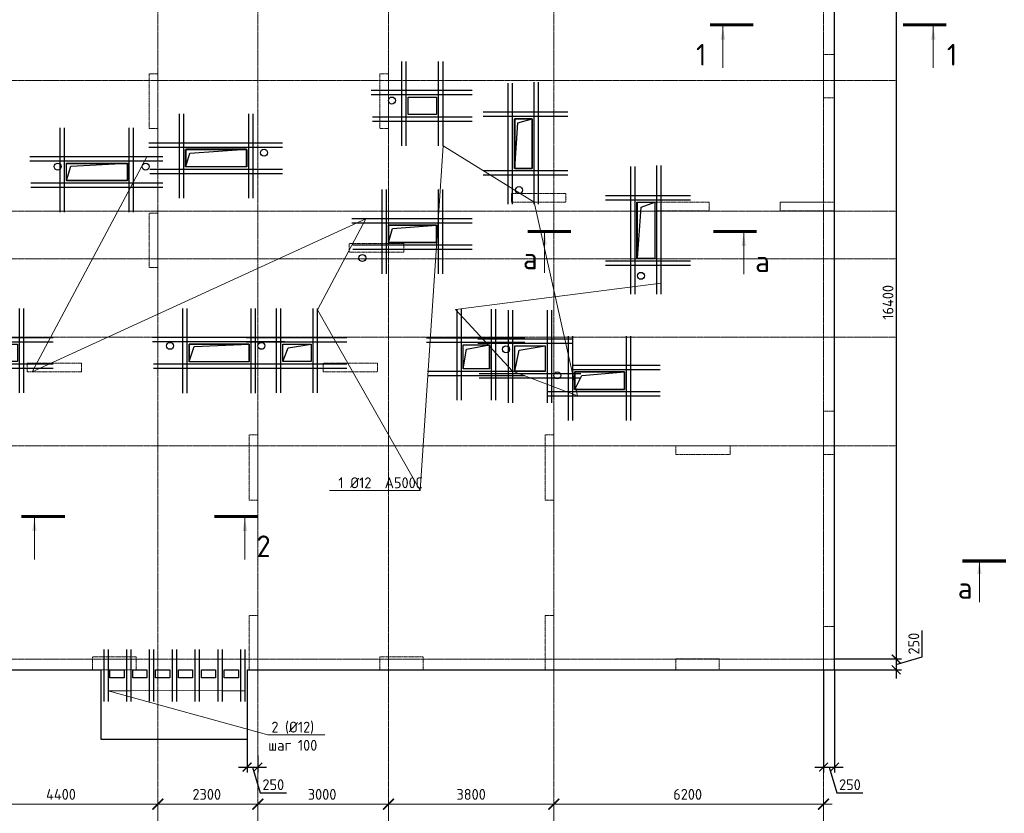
# Model space of a CAD drawing. Header units: millimetres. Extents: x -5898314 to 1055204, y -720802 to 1562611.
# Tile 268 of 362: x -68590 to -45964, y -48552 to -30306. Entities that reach past the tile are written whole.
import ezdxf
from ezdxf import colors
from ezdxf.entities.mleader import LeaderData, LeaderLine
from ezdxf.math import Vec2, Vec3

# ---------------------------------------------------------------- set-up
doc = ezdxf.new("R2010")
doc.units = ezdxf.units.MM
for name, pattern in [('______5', [1100, 800, -100, 100, -100]), ('DASHED', [7, 5, -2, 0]), ('осевая', [50.8, 31.75, -6.35, 6.35, -6.35])]:
    doc.linetypes.add(name, pattern=pattern)
for name, color, linetype, lineweight in [('_0.25', 114, 'Continuous', 25), ('_0.5', 94, 'Continuous', 50), ('RAZMER', 100, 'Continuous', 15), ('Standard', 7, 'Continuous', 25), ('Оси', 40, '______5', 18), ('Перекрытие ж_бетон', 1, 'Continuous', 30), ('подоснова', 151, 'Continuous', 5), ('Размерная линия_ общее', 7, 'Continuous', 25), ('РАЗМЕРЫ', 1, 'Continuous', 9), ('СТЕНЫ', 3, 'Continuous', 30), ('Узлы', 7, 'Continuous', 0)]:
    doc.layers.add(name, color=color, linetype=linetype, lineweight=lineweight)
doc.layers.add('Колонна_ бетон', color=7, linetype='Continuous', lineweight=50, true_color=0xb4b496)
doc.styles.add('GOST-2.304_Type-B', font='GOST_Common.ttf')
doc.dimstyles.new('СПДС', dxfattribs={"dimscale": 100, "dimtxt": 2.5, "dimasz": 2, "dimexe": 1.25, "dimexo": 0, "dimtad": 1, "dimdec": 0, "dimrnd": 5, "dimtxsty": 'GOST-2.304_Type-B', "dimblk": 'ARCHTICK', "dimcen": 2.5, "dimdle": 2, "dimclrd": 1, "dimclre": 1, "dimclrt": 1, "dimadec": 0, "dimazin": 2, "dimtfac": 0.75, "dimtdec": 0, "dimtmove": 1, "dimatfit": 3, "dimfxl": 1, "dimtfillclr": 256, "dimtolj": 1, "dimarcsym": 1})

# ---------------------------------------------------------------- blocks, each defined once
blk = doc.blocks.new('_ArchTick')
at = {"color": 0, "linetype": 'ByBlock', "const_width": 0.15}
blk.add_lwpolyline([(-0.5, -0.5), (0.5, 0.5)], dxfattribs=at)
blk = doc.blocks.new('*D663')
at = {"layer": 'DEFPOINTS', "color": 0, "lineweight": 0, "transparency": 16777216}
for p in [(-49865, -28604), (-49865, -45004), (-48449, -45004)]:
    blk.add_point(p, dxfattribs=at)
at = {"layer": 'РАЗМЕРЫ', "color": 1, "lineweight": -2, "transparency": 16777216}
for p, q in [((-48449, -28404), (-48449, -45204)), ((-49865, -28604), (-48324, -28604)), ((-49865, -45004), (-48324, -45004))]:
    blk.add_line(p, q, dxfattribs=at)
at = {"layer": 'РАЗМЕРЫ', "color": 1, "lineweight": -2, "transparency": 16777216, "xscale": 200, "yscale": 200, "zscale": 200}
for p, rotation in [((-48449, -28604), 90), ((-48449, -45004), 270)]:
    blk.add_blockref('_ArchTick', p, dxfattribs=dict(at, rotation=rotation))
at = {"layer": 'РАЗМЕРЫ', "color": 1, "lineweight": 0, "transparency": 16777216, "insert": (-48637, -36804), "char_height": 250, "attachment_point": 5, "rotation": 90, "style": 'GOST-2.304_Type-B'}
blk.add_mtext('\\A1;16400', dxfattribs=at)
blk = doc.blocks.new('*D664')
at = {"layer": 'DEFPOINTS', "color": 0, "lineweight": 0, "transparency": 16777216}
for p in [(-49865, -45004), (-49865, -45254), (-48449, -45254)]:
    blk.add_point(p, dxfattribs=at)
at = {"layer": 'РАЗМЕРЫ', "color": 1, "lineweight": -2, "transparency": 16777216}
for p, q in [((-47855, -44951), (-47855, -44351)), ((-49865, -45004), (-48324, -45004)), ((-48449, -44804), (-48449, -45454)), ((-48449, -45129), (-47855, -44951)), ((-49865, -45254), (-48324, -45254))]:
    blk.add_line(p, q, dxfattribs=at)
at = {"layer": 'РАЗМЕРЫ', "color": 1, "lineweight": -2, "transparency": 16777216, "xscale": 200, "yscale": 200, "zscale": 200}
for p, rotation in [((-48449, -45004), 90), ((-48449, -45254), 270)]:
    blk.add_blockref('_ArchTick', p, dxfattribs=dict(at, rotation=rotation))
at = {"layer": 'РАЗМЕРЫ', "color": 1, "lineweight": 0, "transparency": 16777216, "insert": (-48043, -44651), "char_height": 250, "attachment_point": 5, "rotation": 90, "style": 'GOST-2.304_Type-B'}
blk.add_mtext('\\A1;250', dxfattribs=at)
blk = doc.blocks.new('*D665')
at = {"layer": 'DEFPOINTS', "color": 0, "lineweight": 0, "transparency": 16777216}
for p in [(-50115, -45254), (-49865, -45254), (-49865, -47489)]:
    blk.add_point(p, dxfattribs=at)
at = {"layer": 'РАЗМЕРЫ', "color": 1, "lineweight": -2, "transparency": 16777216}
for p, q in [((-50115, -45254), (-50115, -47614)), ((-49865, -45254), (-49865, -47614)), ((-50315, -47489), (-49665, -47489)), ((-49990, -47489), (-49812, -48082)), ((-49812, -48082), (-49212, -48082))]:
    blk.add_line(p, q, dxfattribs=at)
at = {"layer": 'РАЗМЕРЫ', "color": 1, "lineweight": -2, "transparency": 16777216, "xscale": 200, "yscale": 200, "zscale": 200, "rotation": 180}
blk.add_blockref('_ArchTick', (-50115, -47489), dxfattribs=at)
at = {"layer": 'РАЗМЕРЫ', "color": 1, "lineweight": -2, "transparency": 16777216, "xscale": 200, "yscale": 200, "zscale": 200}
blk.add_blockref('_ArchTick', (-49865, -47489), dxfattribs=at)
at = {"layer": 'РАЗМЕРЫ', "color": 1, "lineweight": 0, "transparency": 16777216, "insert": (-49512, -47895), "char_height": 250, "attachment_point": 5, "style": 'GOST-2.304_Type-B'}
blk.add_mtext('\\A1;250', dxfattribs=at)
blk = doc.blocks.new('подложка стн 1-го этажа')
at = {"layer": 'Колонна_ бетон', "color": 252, "linetype": 'DASHED', "lineweight": 0, "ltscale": 0.5, "true_color": 0x939598, "transparency": 33554687}
for p, q in [((39544, 23162, -200), (39344, 23162, -200)), ((39344, 23162, -200), (39344, 23162, -200)), ((39344, 21912, -200), (39344, 23162, -200)), ((39544, 23162, -200), (39344, 23162, -200)), ((39344, 23162, -200), (39344, 23162, -200)), ((39344, 21912, -200), (39344, 23162, -200)), ((39544, 23162, -200), (39544, 23162, -200)), ((39544, 23162, -200), (39544, 21912, -200)), ((39544, 23162, -200), (39544, 23162, -200)), ((39544, 23162, -200), (39544, 21912, -200)), ((44644, 23162, -200), (44644, 23162, -200)), ((44644, 23162, -200), (44844, 23162, -200)), ((44644, 23162, -200), (44644, 21912, -200)), ((44644, 23162, -200), (44644, 23162, -200)), ((44644, 23162, -200), (44844, 23162, -200)), ((44644, 23162, -200), (44644, 21912, -200)), ((44844, 23162, -200), (44844, 23162, -200)), ((44844, 21912, -200), (44844, 23162, -200)), ((44844, 23162, -200), (44844, 23162, -200)), ((44844, 21912, -200), (44844, 23162, -200)), ((39344, 21912, -200), (39544, 21912, -200)), ((39344, 21912, -200), (39344, 21912, -200)), ((39344, 21912, -200), (39544, 21912, -200)), ((39344, 21912, -200), (39344, 21912, -200)), ((39544, 21912, -200), (39544, 21912, -200)), ((39544, 21912, -200), (39544, 21912, -200)), ((44844, 21912, -200), (44644, 21912, -200)), ((44644, 21912, -200), (44644, 21912, -200)), ((44844, 21912, -200), (44644, 21912, -200)), ((44644, 21912, -200), (44644, 21912, -200)), ((44844, 21912, -200), (44844, 21912, -200)), ((44844, 21912, -200), (44844, 21912, -200)), ((47669, 20412, -200), (47669, 20212, -200)), ((48919, 20412, -200), (47669, 20412, -200)), ((47669, 20412, -200), (47669, 20412, -200)), ((47669, 20412, -200), (47669, 20212, -200)), ((48919, 20412, -200), (47669, 20412, -200)), ((47669, 20412, -200), (47669, 20412, -200)), ((48919, 20412, -200), (48919, 20412, -200)), ((48919, 20212, -200), (48919, 20412, -200)), ((48919, 20412, -200), (48919, 20412, -200)), ((48919, 20212, -200), (48919, 20412, -200)), ((47669, 20212, -200), (47669, 20212, -200)), ((48919, 20212, -200), (47669, 20212, -200)), ((47669, 20212, -200), (47669, 20212, -200)), ((48919, 20212, -200), (47669, 20212, -200)), ((48919, 20212, -200), (48919, 20212, -200)), ((48919, 20212, -200), (48919, 20212, -200)), ((50964, 20212, -200), (50964, 20012, -200)), ((50964, 20212, -200), (50964, 20212, -200)), ((52214, 20212, -200), (50964, 20212, -200)), ((50964, 20212, -200), (50964, 20012, -200)), ((50964, 20212, -200), (50964, 20212, -200)), ((52214, 20212, -200), (50964, 20212, -200)), ((52214, 20212, -200), (52214, 20012, -200)), ((52214, 20212, -200), (52214, 20212, -200)), ((52214, 20212, -200), (52214, 20012, -200)), ((52214, 20212, -200), (52214, 20212, -200)), ((39344, 19962, -200), (39344, 19962, -200)), ((39544, 19962, -200), (39344, 19962, -200)), ((39344, 18712, -200), (39344, 19962, -200)), ((39344, 19962, -200), (39344, 19962, -200)), ((39544, 19962, -200), (39344, 19962, -200)), ((39344, 18712, -200), (39344, 19962, -200)), ((39544, 19962, -200), (39544, 19962, -200)), ((39544, 19962, -200), (39544, 18712, -200)), ((39544, 19962, -200), (39544, 19962, -200)), ((39544, 19962, -200), (39544, 18712, -200)), ((50964, 20012, -200), (50964, 20012, -200)), ((50964, 20012, -200), (52214, 20012, -200)), ((50964, 20012, -200), (50964, 20012, -200)), ((50964, 20012, -200), (52214, 20012, -200)), ((52214, 20012, -200), (52214, 20012, -200)), ((52214, 20012, -200), (52214, 20012, -200)), ((43944, 19062, -200), (43944, 19262, -200)), ((43944, 19262, -200), (43944, 19262, -200)), ((45194, 19262, -200), (43944, 19262, -200)), ((43944, 19062, -200), (43944, 19262, -200)), ((43944, 19262, -200), (43944, 19262, -200)), ((45194, 19262, -200), (43944, 19262, -200)), ((45194, 19262, -200), (45194, 19262, -200)), ((45194, 19262, -200), (45194, 19062, -200)), ((45194, 19262, -200), (45194, 19262, -200)), ((45194, 19262, -200), (45194, 19062, -200)), ((43944, 19062, -200), (43944, 19062, -200)), ((45194, 19062, -200), (43944, 19062, -200)), ((43944, 19062, -200), (43944, 19062, -200)), ((45194, 19062, -200), (43944, 19062, -200)), ((45194, 19062, -200), (45194, 19062, -200)), ((45194, 19062, -200), (45194, 19062, -200)), ((39344, 18712, -200), (39344, 18712, -200)), ((39544, 18712, -200), (39344, 18712, -200)), ((39344, 18712, -200), (39344, 18712, -200)), ((39544, 18712, -200), (39344, 18712, -200)), ((39544, 18712, -200), (39544, 18712, -200)), ((39544, 18712, -200), (39544, 18712, -200)), ((36543, 16512, -200), (36543, 16312, -200)), ((36543, 16512, -200), (36543, 16512, -200)), ((36543, 16512, -200), (37793, 16512, -200)), ((36543, 16512, -200), (36543, 16312, -200)), ((36543, 16512, -200), (36543, 16512, -200)), ((36543, 16512, -200), (37793, 16512, -200)), ((36543, 16312, -200), (36543, 16312, -200)), ((36543, 16312, -200), (37793, 16312, -200)), ((36543, 16312, -200), (36543, 16312, -200)), ((36543, 16312, -200), (37793, 16312, -200)), ((37793, 16512, -200), (37793, 16312, -200)), ((37793, 16512, -200), (37793, 16512, -200)), ((37793, 16512, -200), (37793, 16312, -200)), ((37793, 16512, -200), (37793, 16512, -200)), ((37793, 16312, -200), (37793, 16312, -200)), ((37793, 16312, -200), (37793, 16312, -200)), ((43343, 16512, -200), (43343, 16512, -200)), ((44593, 16512, -200), (43343, 16512, -200)), ((43343, 16512, -200), (43343, 16312, -200)), ((43343, 16512, -200), (43343, 16512, -200)), ((44593, 16512, -200), (43343, 16512, -200)), ((43343, 16512, -200), (43343, 16312, -200)), ((43343, 16312, -200), (43343, 16312, -200)), ((43343, 16312, -200), (44593, 16312, -200)), ((43343, 16312, -200), (43343, 16312, -200)), ((43343, 16312, -200), (44593, 16312, -200)), ((44593, 16512, -200), (44593, 16512, -200)), ((44593, 16312, -200), (44593, 16512, -200)), ((44593, 16512, -200), (44593, 16512, -200)), ((44593, 16312, -200), (44593, 16512, -200)), ((44593, 16312, -200), (44593, 16312, -200)), ((44593, 16312, -200), (44593, 16312, -200)), ((41644, 14862, -200), (41644, 14862, -200)), ((41644, 14862, -200), (41844, 14862, -200)), ((41644, 13362, -200), (41644, 14862, -200)), ((41644, 14862, -200), (41644, 14862, -200)), ((41644, 14862, -200), (41844, 14862, -200)), ((41644, 13362, -200), (41644, 14862, -200)), ((41844, 14862, -200), (41844, 14862, -200)), ((41844, 13362, -200), (41844, 14862, -200)), ((41844, 14862, -200), (41844, 14862, -200)), ((41844, 13362, -200), (41844, 14862, -200)), ((48644, 14862, -200), (48444, 14862, -200)), ((48444, 14862, -200), (48444, 14862, -200)), ((48444, 13362, -200), (48444, 14862, -200)), ((48644, 14862, -200), (48444, 14862, -200)), ((48444, 14862, -200), (48444, 14862, -200)), ((48444, 13362, -200), (48444, 14862, -200)), ((48644, 14862, -200), (48644, 14862, -200)), ((48644, 14862, -200), (48644, 13362, -200)), ((48644, 14862, -200), (48644, 14862, -200)), ((48644, 14862, -200), (48644, 13362, -200)), ((51444, 14412, -200), (51444, 14612, -200)), ((51444, 14612, -200), (51444, 14612, -200)), ((51444, 14612, -200), (52694, 14612, -200)), ((51444, 14412, -200), (51444, 14612, -200)), ((51444, 14612, -200), (51444, 14612, -200)), ((51444, 14612, -200), (52694, 14612, -200)), ((52694, 14612, -200), (52694, 14412, -200)), ((52694, 14612, -200), (52694, 14612, -200)), ((52694, 14612, -200), (52694, 14412, -200)), ((52694, 14612, -200), (52694, 14612, -200)), ((51444, 14412, -200), (51444, 14412, -200)), ((52694, 14412, -200), (51444, 14412, -200)), ((51444, 14412, -200), (51444, 14412, -200)), ((52694, 14412, -200), (51444, 14412, -200)), ((52694, 14412, -200), (52694, 14412, -200)), ((52694, 14412, -200), (52694, 14412, -200)), ((41844, 13362, -200), (41644, 13362, -200)), ((41644, 13362, -200), (41644, 13362, -200)), ((41844, 13362, -200), (41644, 13362, -200)), ((41644, 13362, -200), (41644, 13362, -200)), ((41844, 13362, -200), (41844, 13362, -200)), ((41844, 13362, -200), (41844, 13362, -200)), ((48444, 13362, -200), (48644, 13362, -200)), ((48444, 13362, -200), (48444, 13362, -200)), ((48444, 13362, -200), (48644, 13362, -200)), ((48444, 13362, -200), (48444, 13362, -200)), ((48644, 13362, -200), (48644, 13362, -200)), ((48644, 13362, -200), (48644, 13362, -200)), ((41644, 9462, -200), (41644, 10712, -200)), ((41644, 10712, -200), (41844, 10712, -200)), ((41644, 9462, -200), (41644, 10712, -200)), ((41644, 10712, -200), (41844, 10712, -200)), ((41844, 9462, -200), (41844, 10712, -200)), ((41844, 9462, -200), (41844, 10712, -200)), ((38044, 9762, -200), (39044, 9762, -200)), ((38044, 9462, -200), (38044, 9762, -200)), ((38044, 9762, -200), (39044, 9762, -200)), ((38044, 9462, -200), (38044, 9762, -200)), ((39044, 9462, -200), (39044, 9762, -200)), ((39044, 9462, -200), (39044, 9762, -200)), ((45644, 9762, -200), (44644, 9762, -200)), ((44644, 9762, -200), (44644, 9462, -200)), ((45644, 9762, -200), (44644, 9762, -200)), ((44644, 9762, -200), (44644, 9462, -200)), ((45644, 9462, -200), (45644, 9762, -200)), ((45644, 9462, -200), (45644, 9762, -200)), ((54844, 9712, -200), (54844, 9712, -200)), ((54844, 9712, -200), (54844, 9712, -200)), ((38044, 9462, -200), (39044, 9462, -200)), ((38044, 9462, -200), (39044, 9462, -200)), ((41644, 9462, -200), (41844, 9462, -200)), ((41644, 9462, -200), (41844, 9462, -200)), ((45644, 9462, -200), (44644, 9462, -200)), ((45644, 9462, -200), (44644, 9462, -200)), ((55094, 9462, -200), (55094, 9462, -200)), ((55094, 9462, -200), (55094, 9462, -200))]:
    blk.add_line(p, q, dxfattribs=at)
for points, elevation in [([(54844, 23612), (55094, 23612), (55094, 22612), (54844, 22612)], -360), ([(54844, 23612), (55094, 23612), (55094, 22612), (54844, 22612)], -560), ([(54844, 23612), (55094, 23612), (55094, 22612), (54844, 22612)], -360), ([(54844, 23612), (55094, 23612), (55094, 22612), (54844, 22612)], -560), ([(55094, 20212), (53844, 20212), (53844, 20012), (55094, 20012)], -560), ([(55094, 20212), (53844, 20212), (53844, 20012), (55094, 20012)], -560), ([(54844, 15412), (55094, 15412), (55094, 14412), (54844, 14412)], -560), ([(54844, 15412), (55094, 15412), (55094, 14412), (54844, 14412)], -560), ([(48444, 10712), (48644, 10712), (48644, 9462), (48444, 9462)], -560), ([(48444, 10712), (48644, 10712), (48644, 9462), (48444, 9462)], -560), ([(54844, 10462), (55094, 10462), (55094, 9462), (54844, 9462)], -360), ([(54844, 10462), (55094, 10462), (55094, 9462), (54844, 9462)], -360), ([(51444, 9712), (52444, 9712), (52444, 9462), (51444, 9462)], -360), ([(51444, 9712), (52444, 9712), (52444, 9462), (51444, 9462)], -360)]:
    blk.add_lwpolyline(points, close=True, dxfattribs=dict(at, elevation=elevation))
at = {"layer": 'СТЕНЫ', "color": 252, "linetype": 'DASHED', "lineweight": 0, "ltscale": 0.5, "true_color": 0x939598, "transparency": 33554687}
for p, q in [((53844, 20212, -200), (54844, 20212, -200)), ((53844, 20012, -200), (53844, 20212, -200)), ((53844, 20212, -200), (53844, 20212, -200)), ((53844, 20212, -200), (54844, 20212, -200)), ((53844, 20012, -200), (53844, 20212, -200)), ((53844, 20212, -200), (53844, 20212, -200)), ((54844, 20212, -200), (54844, 20212, -200)), ((54844, 20212, -200), (54844, 20212, -200)), ((53844, 20012, -200), (53844, 20012, -200)), ((53844, 20012, -200), (54844, 20012, -200)), ((53844, 20012, -200), (53844, 20012, -200)), ((53844, 20012, -200), (54844, 20012, -200)), ((54844, 20012, -200), (54844, 20012, -200)), ((54844, 20012, -200), (54844, 20012, -200))]:
    blk.add_line(p, q, dxfattribs=at)
blk = doc.blocks.new('*D669')
at = {"layer": 'DEFPOINTS', "color": 0, "lineweight": 0, "transparency": 16777216}
for p in [(-63365, -46854), (-63115, -47226), (-63115, -47489)]:
    blk.add_point(p, dxfattribs=at)
at = {"layer": 'РАЗМЕРЫ', "color": 1, "lineweight": -2, "transparency": 16777216}
for p, q in [((-63365, -46854), (-63365, -47614)), ((-63115, -47226), (-63115, -47614)), ((-63565, -47489), (-62915, -47489)), ((-63240, -47489), (-63062, -48082)), ((-63062, -48082), (-62462, -48082))]:
    blk.add_line(p, q, dxfattribs=at)
at = {"layer": 'РАЗМЕРЫ', "color": 1, "lineweight": -2, "transparency": 16777216, "xscale": 200, "yscale": 200, "zscale": 200, "rotation": 180}
blk.add_blockref('_ArchTick', (-63365, -47489), dxfattribs=at)
at = {"layer": 'РАЗМЕРЫ', "color": 1, "lineweight": -2, "transparency": 16777216, "xscale": 200, "yscale": 200, "zscale": 200}
blk.add_blockref('_ArchTick', (-63115, -47489), dxfattribs=at)
at = {"layer": 'РАЗМЕРЫ', "color": 1, "lineweight": 0, "transparency": 16777216, "insert": (-62762, -47895), "char_height": 250, "attachment_point": 5, "style": 'GOST-2.304_Type-B'}
blk.add_mtext('\\A1;250', dxfattribs=at)
blk = doc.blocks.new('*D1455')
at = {"color": 1, "lineweight": -2, "transparency": 16777216}
for p, q in [((-58605, -346039), (-58605, -345914)), ((-54205, -346039), (-54205, -345914)), ((-58805, -346039), (-54005, -346039))]:
    blk.add_line(p, q, dxfattribs=at)
at = {"layer": 'DEFPOINTS', "color": 0, "lineweight": 0, "transparency": 16777216}
for p in [(-58605, -346039), (-54205, -346039), (-54205, -346039)]:
    blk.add_point(p, dxfattribs=at)
at = {"color": 1, "lineweight": -2, "transparency": 16777216, "xscale": 250, "yscale": 250, "zscale": 250, "rotation": 180}
blk.add_blockref('_ArchTick', (-58605, -346039), dxfattribs=at)
at = {"color": 1, "lineweight": -2, "transparency": 16777216, "xscale": 250, "yscale": 250, "zscale": 250}
blk.add_blockref('_ArchTick', (-54205, -346039), dxfattribs=at)
at = {"color": 1, "lineweight": 0, "transparency": 16777216, "insert": (-56430, -345814), "char_height": 250, "width": 83333.33, "attachment_point": 5, "style": 'GOST-2.304_Type-B'}
blk.add_mtext('\\A1;4400', dxfattribs=at)
blk = doc.blocks.new('*D1456')
at = {"color": 1, "lineweight": -2, "transparency": 16777216}
for p, q in [((-54205, -346039), (-54205, -345914)), ((-51905, -346039), (-51905, -345914)), ((-54405, -346039), (-51705, -346039))]:
    blk.add_line(p, q, dxfattribs=at)
at = {"layer": 'DEFPOINTS', "color": 0, "lineweight": 0, "transparency": 16777216}
for p in [(-54205, -346039), (-51905, -346039), (-51905, -346039)]:
    blk.add_point(p, dxfattribs=at)
at = {"color": 1, "lineweight": -2, "transparency": 16777216, "xscale": 250, "yscale": 250, "zscale": 250, "rotation": 180}
blk.add_blockref('_ArchTick', (-54205, -346039), dxfattribs=at)
at = {"color": 1, "lineweight": -2, "transparency": 16777216, "xscale": 250, "yscale": 250, "zscale": 250}
blk.add_blockref('_ArchTick', (-51905, -346039), dxfattribs=at)
at = {"color": 1, "lineweight": 0, "transparency": 16777216, "insert": (-53080, -345814), "char_height": 250, "width": 83333.33, "attachment_point": 5, "style": 'GOST-2.304_Type-B'}
blk.add_mtext('\\A1;2300', dxfattribs=at)
blk = doc.blocks.new('*D1457')
at = {"color": 1, "lineweight": -2, "transparency": 16777216}
for p, q in [((-51905, -346039), (-51905, -345914)), ((-48905, -346039), (-48905, -345914)), ((-52105, -346039), (-48705, -346039))]:
    blk.add_line(p, q, dxfattribs=at)
at = {"layer": 'DEFPOINTS', "color": 0, "lineweight": 0, "transparency": 16777216}
for p in [(-51905, -346039), (-48905, -346039), (-48905, -346039)]:
    blk.add_point(p, dxfattribs=at)
at = {"color": 1, "lineweight": -2, "transparency": 16777216, "xscale": 250, "yscale": 250, "zscale": 250, "rotation": 180}
blk.add_blockref('_ArchTick', (-51905, -346039), dxfattribs=at)
at = {"color": 1, "lineweight": -2, "transparency": 16777216, "xscale": 250, "yscale": 250, "zscale": 250}
blk.add_blockref('_ArchTick', (-48905, -346039), dxfattribs=at)
at = {"color": 1, "lineweight": 0, "transparency": 16777216, "insert": (-50430, -345814), "char_height": 250, "width": 83333.33, "attachment_point": 5, "style": 'GOST-2.304_Type-B'}
blk.add_mtext('\\A1;3000', dxfattribs=at)
blk = doc.blocks.new('*D1458')
at = {"color": 1, "lineweight": -2, "transparency": 16777216}
for p, q in [((-48904.71808, -346038.91005), (-48904.71808, -345913.91005)), ((-45104.71808, -346038.91005), (-45104.71808, -345913.91005)), ((-49104.71808, -346038.91005), (-44904.71808, -346038.91005))]:
    blk.add_line(p, q, dxfattribs=at)
at = {"layer": 'DEFPOINTS', "color": 0, "lineweight": 0, "transparency": 16777216}
for p in [(-48904.71808, -346038.91005), (-45104.71808, -346038.91005), (-45104.71808, -346038.91005)]:
    blk.add_point(p, dxfattribs=at)
at = {"color": 1, "lineweight": -2, "transparency": 16777216, "xscale": 250, "yscale": 250, "zscale": 250, "rotation": 180}
blk.add_blockref('_ArchTick', (-48904.71808, -346038.91005), dxfattribs=at)
at = {"color": 1, "lineweight": -2, "transparency": 16777216, "xscale": 250, "yscale": 250, "zscale": 250}
blk.add_blockref('_ArchTick', (-45104.71808, -346038.91005), dxfattribs=at)
at = {"color": 1, "lineweight": 0, "transparency": 16777216, "insert": (-47004.71808, -345813.91005), "char_height": 250, "width": 83333.3333333, "attachment_point": 5, "style": 'GOST-2.304_Type-B'}
blk.add_mtext('\\A1;3800', dxfattribs=at)
blk = doc.blocks.new('*D1459')
at = {"color": 1, "lineweight": -2, "transparency": 16777216}
for p, q in [((-45105, -346039), (-45105, -345914)), ((-38905, -346039), (-38905, -345914)), ((-45305, -346039), (-38705, -346039))]:
    blk.add_line(p, q, dxfattribs=at)
at = {"layer": 'DEFPOINTS', "color": 0, "lineweight": 0, "transparency": 16777216}
for p in [(-45105, -346039), (-38905, -346039), (-38905, -346039)]:
    blk.add_point(p, dxfattribs=at)
at = {"color": 1, "lineweight": -2, "transparency": 16777216, "xscale": 250, "yscale": 250, "zscale": 250, "rotation": 180}
blk.add_blockref('_ArchTick', (-45105, -346039), dxfattribs=at)
at = {"color": 1, "lineweight": -2, "transparency": 16777216, "xscale": 250, "yscale": 250, "zscale": 250}
blk.add_blockref('_ArchTick', (-38905, -346039), dxfattribs=at)
at = {"color": 1, "lineweight": 0, "transparency": 16777216, "insert": (-42030, -345814), "char_height": 250, "width": 83333.33, "attachment_point": 5, "style": 'GOST-2.304_Type-B'}
blk.add_mtext('\\A1;6200', dxfattribs=at)
blk = doc.blocks.new('*U673')
at = {"layer": '_0.25', "ltscale": 100}
blk.add_lwpolyline([(0, 1140), (405, 1140), (405, 0), (0, 0)], close=True, dxfattribs=at)
at = {"layer": '_0.5', "color": 7, "lineweight": 30, "ltscale": 100}
for p, q in [((-150, 1960), (-150, -820)), ((-50, 1960), (-50, -820)), ((455, -820), (455, 1985)), ((555, -820), (555, 1985)), ((1225, 1290), (-720, 1290)), ((1225, 1190), (-720, 1190)), ((-720, -50), (1225, -50)), ((-720, -150), (1225, -150))]:
    blk.add_line(p, q, dxfattribs=at)
blk = doc.blocks.new('*U672')
at = {"layer": '_0.25', "ltscale": 100}
blk.add_lwpolyline([(0, 1293), (409, 1293), (409, 0), (0, 0)], close=True, dxfattribs=at)
at = {"layer": '_0.5', "color": 7, "lineweight": 30, "ltscale": 100}
for p, q in [((-150, 2113), (-150, -820)), ((-50, 2113), (-50, -820)), ((459, -820), (459, 2138)), ((559, -820), (559, 2138)), ((1229, 1443), (-720, 1443)), ((1229, 1343), (-720, 1343)), ((-720, -50), (1229, -50)), ((-720, -150), (1229, -150))]:
    blk.add_line(p, q, dxfattribs=at)
blk = doc.blocks.new('*U690')
at = {"layer": '_0.25', "ltscale": 100}
blk.add_lwpolyline([(0, 1142), (399, 1142), (399, 0), (0, 0)], close=True, dxfattribs=at)
at = {"layer": '_0.5', "color": 7, "lineweight": 30, "ltscale": 100}
for p, q in [((-150, 1770), (-150, -820)), ((-50, 1770), (-50, -820)), ((1219, 1292), (-720, 1292)), ((1219, 1192), (-720, 1192)), ((449, -820), (449, 1192)), ((549, -820), (549, 1192)), ((-720, -50), (1219, -50)), ((-720, -150), (1219, -150))]:
    blk.add_line(p, q, dxfattribs=at)
blk = doc.blocks.new('*U688')
at = {"layer": '_0.25', "ltscale": 100}
blk.add_lwpolyline([(0, 700), (588, 700), (588, 0), (0, 0)], close=True, dxfattribs=at)
at = {"layer": '_0.5', "color": 7, "lineweight": 30, "ltscale": 100}
for p, q in [((-150, 1520), (-150, -820)), ((-50, 1520), (-50, -820)), ((638, -628), (638, 1545)), ((738, -628), (738, 1545)), ((1408, 850), (-720, 850)), ((1408, 750), (-720, 750)), ((-720, -50), (1408, -50)), ((-720, -150), (1408, -150))]:
    blk.add_line(p, q, dxfattribs=at)
blk = doc.blocks.new('*U691')
at = {"layer": '_0.25', "ltscale": 100}
blk.add_lwpolyline([(0, 1101), (399, 1101), (399, 0), (0, 0)], close=True, dxfattribs=at)
at = {"layer": '_0.5', "color": 7, "lineweight": 30, "ltscale": 100}
for p, q in [((-150, 1921), (-150, -820)), ((-50, 1921), (-50, -820)), ((449, -820), (449, 1945)), ((549, -820), (549, 1945)), ((1219, 1251), (-720, 1251)), ((1219, 1151), (-720, 1151)), ((-720, -50), (1219, -50)), ((-720, -150), (1219, -150))]:
    blk.add_line(p, q, dxfattribs=at)
blk = doc.blocks.new('*U693')
at = {"layer": '_0.25', "ltscale": 100}
blk.add_lwpolyline([(0, 1403), (399, 1403), (399, 0), (0, 0)], close=True, dxfattribs=at)
at = {"layer": '_0.5', "color": 7, "lineweight": 30, "ltscale": 100}
for p, q in [((-150, 2223), (-150, -820)), ((-50, 2223), (-50, -820)), ((449, -820), (449, 2247)), ((549, -820), (549, 2247)), ((1219, 1553), (-720, 1553)), ((1219, 1453), (-720, 1453)), ((-720, -50), (1219, -50)), ((-720, -150), (1219, -150))]:
    blk.add_line(p, q, dxfattribs=at)
blk = doc.blocks.new('*U686')
at = {"layer": '_0.25', "ltscale": 100}
blk.add_lwpolyline([(0, 651), (399, 651), (399, 0), (0, 0)], close=True, dxfattribs=at)
at = {"layer": '_0.5', "color": 7, "lineweight": 30, "ltscale": 100}
for p, q in [((-150, 1471), (-150, -820)), ((-50, 1471), (-50, -820)), ((449, -820), (449, 1495)), ((549, -820), (549, 1495)), ((1219, 801), (-720, 801)), ((1219, 701), (-720, 701)), ((-720, -50), (1219, -50)), ((-720, -150), (1219, -150))]:
    blk.add_line(p, q, dxfattribs=at)
blk = doc.blocks.new('*U694')
at = {"layer": '_0.25', "ltscale": 100}
blk.add_lwpolyline([(0, 1394), (399, 1394), (399, 0), (0, 0)], close=True, dxfattribs=at)
at = {"layer": '_0.5', "color": 7, "lineweight": 30, "ltscale": 100}
for p, q in [((-150, 2214), (-150, -820)), ((-50, 2214), (-50, -820)), ((449, -820), (449, 2238)), ((549, -820), (549, 2238)), ((1219, 1544), (-720, 1544)), ((1219, 1444), (-720, 1444)), ((-720, -50), (1219, -50)), ((-720, -150), (1219, -150))]:
    blk.add_line(p, q, dxfattribs=at)
blk = doc.blocks.new('*U685')
at = {"layer": '_0.25', "ltscale": 100}
blk.add_lwpolyline([(0, 653), (399, 653), (399, 0), (0, 0)], close=True, dxfattribs=at)
at = {"layer": '_0.5', "color": 7, "lineweight": 30, "ltscale": 100}
for p, q in [((-150, 1473), (-150, -820)), ((-50, 1473), (-50, -820)), ((449, -820), (449, 1498)), ((549, -820), (549, 1498)), ((1219, 803), (-720, 803)), ((1219, 703), (-720, 703)), ((-720, -50), (1219, -50)), ((-720, -150), (1219, -150))]:
    blk.add_line(p, q, dxfattribs=at)
blk = doc.blocks.new('*U692')
at = {"layer": '_0.25', "ltscale": 100}
blk.add_lwpolyline([(0, 653), (399, 653), (399, 0), (0, 0)], close=True, dxfattribs=at)
at = {"layer": '_0.5', "color": 7, "lineweight": 30, "ltscale": 100}
for p, q in [((-150, 1473), (-150, -820)), ((-50, 1473), (-50, -820)), ((449, -820), (449, 1498)), ((549, -820), (549, 1498)), ((1219, 803), (-720, 803)), ((1219, 703), (-720, 703)), ((-720, -50), (1219, -50)), ((-720, -150), (1219, -150))]:
    blk.add_line(p, q, dxfattribs=at)
blk = doc.blocks.new('*U687')
at = {"layer": '_0.25', "ltscale": 100}
blk.add_lwpolyline([(0, 1377), (405, 1377), (405, 0), (0, 0)], close=True, dxfattribs=at)
at = {"layer": '_0.5', "color": 7, "lineweight": 30, "ltscale": 100}
for p, q in [((-150, 2197), (-150, -820)), ((-50, 2197), (-50, -820)), ((455, -820), (455, 2222)), ((555, -820), (555, 2222)), ((1225, 1527), (-720, 1527)), ((1225, 1427), (-720, 1427)), ((-720, -50), (1225, -50)), ((-720, -150), (1225, -150))]:
    blk.add_line(p, q, dxfattribs=at)
blk = doc.blocks.new('*U689')
at = {"layer": '_0.25', "ltscale": 100}
blk.add_lwpolyline([(0, 598), (555, 598), (555, 0), (0, 0)], close=True, dxfattribs=at)
at = {"layer": '_0.5', "color": 7, "lineweight": 30, "ltscale": 100}
for p, q in [((-150, 1418), (-150, -820)), ((-50, 1418), (-50, -820)), ((605, -820), (605, 1443)), ((705, -820), (705, 1443)), ((1375, 748), (-720, 748)), ((1375, 648), (-720, 648)), ((-720, -50), (1375, -50)), ((-720, -150), (1375, -150))]:
    blk.add_line(p, q, dxfattribs=at)
blk = doc.blocks.new('_None')
blk = doc.blocks.new('оси блок 2')
at = {"layer": 'Оси', "color": 16, "linetype": 'осевая', "lineweight": 0, "transparency": 33554687}
for p, q in [((-54204.7, -322543), (-54204.7, -347914.1)), ((-51904.7, -322543), (-51904.7, -347914.1)), ((-48904.7, -322543), (-48904.7, -347914.1)), ((-45104.7, -322543), (-45104.7, -347914.1)), ((-38904.7, -322543), (-38904.7, -347914.1)), ((-89822.3, -329401.3), (-37238.5, -329401.3)), ((-89822.3, -332401.3), (-37238.5, -332401.3)), ((-89822.3, -333501.3), (-37238.5, -333501.3)), ((-89822.3, -335301.3), (-37238.5, -335301.3)), ((-89822.3, -337801.3), (-37238.5, -337801.3)), ((-89822.3, -342701.3), (-37238.5, -342701.3))]:
    blk.add_line(p, q, dxfattribs=at)
at = {"lineweight": 0}
for base, p1, p2, picture, middle in [((-54204.7, -346038.9), (-58604.7, -346038.9), (-54204.7, -346038.9), '*D1455', (-56429.9, -346038.9)), ((-51904.7, -346038.9), (-54204.7, -346038.9), (-51904.7, -346038.9), '*D1456', (-53079.9, -346038.9)), ((-48904.7, -346038.9), (-51904.7, -346038.9), (-48904.7, -346038.9), '*D1457', (-50429.9, -346038.9)), ((-45104.7, -346038.9), (-48904.7, -346038.9), (-45104.7, -346038.9), '*D1458', (-47004.7, -346038.9)), ((-38904.7, -346038.9), (-45104.7, -346038.9), (-38904.7, -346038.9), '*D1459', (-42029.9, -346038.9))]:
    dim = blk.add_linear_dim(base=base, p1=p1, p2=p2, dimstyle='СПДС', override={"dimgap": 1}, dxfattribs=at)
    dim.commit()
    dim.dimension.update_dxf_attribs({"geometry": picture, "text_midpoint": middle, "dimtype": 160})

msp = doc.modelspace()

# ---------------------------------------------------------------- linework, layer by layer
at = {"layer": 'RAZMER', "lineweight": 30}
for points, elevation in [([(-66655.1, -44784.12), (-66655.15, -45984.12)], -0.05), ([(-66555.1, -44784.12), (-66555.15, -45984.12)], -0.05), ([(-66137.85, -44784.12), (-66137.89, -45984.12)], -0.07), ([(-66037.85, -44784.12), (-66037.89, -45984.12)], -0.07), ([(-65612.86, -44784.12), (-65612.91, -45984.12)], -0.05), ([(-65512.86, -44784.12), (-65512.91, -45984.12)], -0.05), ([(-65087.79, -44784.12), (-65087.83, -45984.12)], -0.14), ([(-64987.79, -44784.12), (-64987.83, -45984.12)], -0.14), ([(-64562.89, -44784.12), (-64562.93, -45984.12)], -0.02), ([(-64462.89, -44784.12), (-64462.93, -45984.12)], -0.02), ([(-63512.92, -44784.12), (-63512.96, -45984.12)], -0.07), ([(-63412.92, -44784.12), (-63412.96, -45984.12)], -0.07)]:
    msp.add_lwpolyline(points, dxfattribs=dict(at, elevation=elevation))
for points in [[(-64037.9, -44784.12), (-64037.95, -45984.12)], [(-63937.9, -44784.12), (-63937.95, -45984.12)]]:
    msp.add_lwpolyline(points, dxfattribs=at)
at = {"layer": 'Standard', "color": 7, "linetype": 'Continuous', "lineweight": 25, "transparency": 33554687}
for points in [[(-57215.19, -33724.35), (-57142.96, -32680.57), (-56815.19, -32584.35)], [(-64775.19, -33684.44), (-64680.93, -33374.22), (-63375.19, -33284.44)], [(-67515.19, -34004.44), (-67412.86, -33677.21), (-66115.19, -33604.44)], [(-54395.2, -35794.44), (-54306.85, -34616.68), (-53995.19, -34504.44)], [(-60115.19, -35429.44), (-60026.09, -35106.43), (-59015.19, -35029.44)], [(-64695.19, -38164.44), (-64579.74, -37816.38), (-63315.19, -37764.44)], [(-62545.19, -38164.44), (-62422.38, -37853.6), (-61895.19, -37764.44)], [(-58395.08, -38329.69), (-58325.83, -37884.44), (-57795.08, -37779.69)], [(-57215.08, -38384.4), (-57110.98, -37901.44), (-56515.19, -37804.44)], [(-55835.08, -38804.42), (-55673.84, -38484.39), (-54695.08, -38404.42)]]:
    msp.add_lwpolyline(points, dxfattribs=at)
at = {"layer": 'Перекрытие ж_бетон'}
for p, q in [((-66715.4, -46854.44), (-66715.4, -45254.44)), ((-63365.4, -45254.44), (-63365.4, -46854.44)), ((-63365.4, -46854.44), (-66715.4, -46854.44))]:
    msp.add_line(p, q, dxfattribs=at)
for points in [[(-52915.4, -45254.44), (-49865.4, -45254.44), (-49865.4, -28354.44), (-56555.4, -28354.44)], [(-69865.4, -45254.44), (-66715.4, -45254.44)], [(-63365.4, -45254.44), (-63215.4, -45254.44), (-63215.4, -45254.44), (-59865.86, -45254.44), (-59865.86, -45254.44), (-52915.4, -45254.44)]]:
    msp.add_lwpolyline(points, dxfattribs=at)
for points in [[(-59665.19, -32084.44), (-59015.19, -32084.44), (-59015.19, -32484.44), (-59665.19, -32484.44), (-59665.19, -32084.44)], [(-57215.19, -33724.35), (-56815.19, -33724.35), (-56815.19, -32584.35), (-57215.19, -32584.35), (-57215.19, -33724.35)], [(-63375.19, -33284.44), (-64775.19, -33284.44), (-64775.19, -33684.44), (-63375.19, -33684.44), (-63375.19, -33284.44)], [(-67515.19, -33604.44), (-66115.19, -33604.44), (-66115.19, -34004.44), (-67515.19, -34004.44), (-67515.19, -33604.44)], [(-54395.2, -34504.44), (-53995.19, -34504.44), (-53995.19, -35794.44), (-54395.2, -35794.44), (-54395.2, -34504.44)], [(-60115.19, -35429.44), (-59015.19, -35429.44), (-59015.19, -35029.44), (-60115.19, -35029.44), (-60115.19, -35429.44)], [(-64695.19, -38164.44), (-63315.19, -38164.44), (-63315.19, -37764.44), (-64695.19, -37764.44), (-64695.19, -38164.44)], [(-62545.19, -37764.44), (-61895.19, -37764.44), (-61895.19, -38164.44), (-62545.19, -38164.44), (-62545.19, -37764.44)], [(-58395.08, -37779.69), (-57795.08, -37779.69), (-57795.08, -38329.69), (-58395.08, -38329.69), (-58395.08, -37779.69)], [(-57215.08, -37804.44), (-56515.19, -37804.44), (-56515.19, -38384.4), (-57215.08, -38384.4), (-57215.08, -37804.44)], [(-55835.08, -38804.42), (-54695.08, -38804.42), (-54695.08, -38404.42), (-55835.08, -38404.42), (-55835.08, -38804.42)], [(-63565.38, -45434.4), (-63890.38, -45434.4), (-63890.38, -45254.4), (-63565.38, -45254.4)]]:
    msp.add_lwpolyline(points, close=True, dxfattribs=at)
for points, elevation in [([(-66190.32, -45434.4), (-66515.32, -45434.4), (-66515.32, -45254.4), (-66190.32, -45254.4)], -0.07), ([(-65665.24, -45434.4), (-65990.24, -45434.4), (-65990.24, -45254.4), (-65665.24, -45254.4)], -0.16), ([(-65140.34, -45434.4), (-65465.34, -45434.4), (-65465.34, -45254.4), (-65140.34, -45254.4)], -0.05), ([(-64615.36, -45434.4), (-64940.36, -45434.4), (-64940.36, -45254.4), (-64615.36, -45254.4)], -0.04), ([(-64090.37, -45434.4), (-64415.37, -45434.4), (-64415.37, -45254.4), (-64090.37, -45254.4)], -0.02)]:
    msp.add_lwpolyline(points, close=True, dxfattribs=dict(at, elevation=elevation))
for centre in [(-60035.19, -32164.44), (-62975.19, -33364.44), (-67715.19, -33684.46), (-67715.19, -33684.46), (-65695.19, -33684.45), (-57115.38, -34224.44), (-60715.2, -35784.44), (-60715.2, -35784.44), (-54315.18, -36194.44), (-65135.19, -37804.44), (-63035.19, -37804.44), (-57415.08, -37884.44), (-56235.08, -38484.39)]:
    msp.add_circle(centre, 80, dxfattribs=at)
at = {"layer": 'Узлы', "color": 1, "linetype": 'Continuous', "lineweight": 0}
for p, q in [((-52430.28, -30461.78, 3100), (-52430.28, -31411.78, 3100)), ((-47595.15, -30461.78, 3100), (-47595.15, -31411.78, 3100)), ((-56528.89, -35174.66, 3100), (-56528.89, -36124.66, 3100)), ((-51951.13, -35209.66, 3100), (-51951.13, -36159.66, 3100)), ((-68250.54, -41762.99), (-68250.54, -42712.99)), ((-63415.4, -41762.99), (-63415.4, -42712.99)), ((-46537.17, -42750.93, 3100), (-46537.17, -43700.93, 3100))]:
    msp.add_line(p, q, dxfattribs=at)
at = {"layer": 'Узлы', "color": 1, "linetype": 'Continuous', "lineweight": 0, "const_width": 70, "elevation": 3100}
for points in [[(-52730.28, -30426.78), (-51730.28, -30426.78)], [(-47295.15, -30426.78), (-48295.15, -30426.78)], [(-56918.32, -35174.66), (-55918.32, -35174.66)], [(-51651.13, -35174.66), (-52651.13, -35174.66)], [(-46926.59, -42750.93), (-45926.59, -42750.93)]]:
    msp.add_lwpolyline(points, dxfattribs=at)
at = {"layer": 'Узлы', "color": 1, "linetype": 'Continuous', "lineweight": 0, "const_width": 70}
for points in [[(-68550.54, -41727.99), (-67550.54, -41727.99)], [(-63115.4, -41727.99), (-64115.4, -41727.99)]]:
    msp.add_lwpolyline(points, dxfattribs=at)
at = {"layer": 'Узлы', "color": 1, "linetype": 'Continuous', "lineweight": 0}
for points in [[(-52430.28, -30461.78, 3100), (-52480.56, -30762.23, 3100), (-52380.01, -30762.23, 3100)], [(-47595.15, -30461.78, 3100), (-47645.42, -30762.23, 3100), (-47544.87, -30762.23, 3100)], [(-56528.89, -35174.66, 3100), (-56579.17, -35475.11, 3100), (-56478.61, -35475.11, 3100)], [(-51951.13, -35209.66, 3100), (-52001.41, -35510.11, 3100), (-51900.86, -35510.11, 3100)], [(-68250.54, -41762.99), (-68300.81, -42063.44), (-68200.26, -42063.44)], [(-63415.4, -41762.99), (-63465.68, -42063.44), (-63365.12, -42063.44)], [(-46537.17, -42750.93, 3100), (-46587.45, -43051.38, 3100), (-46486.89, -43051.38, 3100)]]:
    msp.add_solid(points, dxfattribs=at)

# ---------------------------------------------------------------- block references
at = {"ltscale": 100, "rotation": 90}
for name, p in [('*U692', (-59012.05, -32485.74)), ('*U685', (-68643.66, -38166.19)), ('*U686', (-61893.94, -38165.95)), ('*U689', (-57800.06, -38334.68)), ('*U688', (-56514.66, -38392.03)), ('*U690', (-54695.08, -38804.42))]:
    msp.add_blockref(name, p, dxfattribs=at)
at = {"color": 5, "ltscale": 100}
for name, p in [('*U673', (-57220.13, -33724.5)), ('*U672', (-54404.34, -35797.71))]:
    msp.add_blockref(name, p, dxfattribs=at)
at = {"color": 5, "ltscale": 100, "rotation": 90}
for name, p in [('*U693', (-63372.69, -33690.61)), ('*U694', (-66121.39, -34009.27)), ('*U691', (-59014.64, -35430.48)), ('*U687', (-63318.27, -38169.88))]:
    msp.add_blockref(name, p, dxfattribs=at)
at = {"layer": 'Перекрытие ж_бетон'}
msp.add_blockref('подложка стн 1-го этажа', (-104959.32, -54716.23, 560), dxfattribs=at)
at = {"layer": 'Размерная линия_ общее', "color": 218, "linetype": 'Continuous', "lineweight": 13, "true_color": 0x500050, "transparency": 33554687}
msp.add_blockref('оси блок 2', (-11210.68, 297696.88), dxfattribs=at)

# ---------------------------------------------------------------- texts
at = {"layer": 'Узлы', "color": 1, "linetype": 'Continuous', "lineweight": 0, "char_height": 500, "attachment_point": 5, "style": 'GOST-2.304_Type-B'}
for s, insert in [('1', (-52928.65, -31111.78, 3100)), ('1', (-47165.15, -31111.78, 3100)), ('а', (-56855.85, -35793.44)), ('а', (-51521.13, -35859.66, 3100)), ('2', (-62985.4, -42412.99)), ('а', (-46864.13, -43369.71))]:
    msp.add_mtext_dynamic_manual_height_columns(s, width=723.8798, gutter_width=25, heights=[0], dxfattribs=dict(at, insert=insert))

# ---------------------------------------------------------------- dimensions: what is measured, and where the dimension line sits
at = {"layer": 'РАЗМЕРЫ', "color": 1, "lineweight": 0}
for base, p1, p2, picture, middle in [((-48449.18, -45004.44), (-49865.4, -28604.44), (-49865.4, -45004.44), '*D663', (-48636.68, -36804.44)), ((-48449.18, -45254.44), (-49865.4, -45004.44), (-49865.4, -45254.44), '*D664', (-48042.93, -44888.81))]:
    dim = msp.add_linear_dim(base=base, p1=p1, p2=p2, angle=90, dimstyle='СПДС', override={"dimrnd": 5}, dxfattribs=at)
    dim.commit()
    dim.dimension.update_dxf_attribs({"geometry": picture, "text_midpoint": middle})
for base, p1, p2, picture, middle in [((-49865.4, -47488.53), (-50115.4, -45254.44), (-49865.4, -45254.44), '*D665', (-49749.77, -47894.78)), ((-63115.4, -47488.53), (-63365.4, -46854.44), (-63115.4, -47225.72), '*D669', (-62999.77, -47894.78))]:
    dim = msp.add_linear_dim(base=base, p1=p1, p2=p2, dimstyle='СПДС', override={"dimrnd": 5}, dxfattribs=at)
    dim.commit()
    dim.dimension.update_dxf_attribs({"geometry": picture, "text_midpoint": middle})

# ---------------------------------------------------------------- leaders
at = {"layer": 'подоснова', "color": 2, "lineweight": 0, "ltscale": 0.3}
ml = msp.add_multileader_mtext('Standard', dxfattribs=at)
ml.set_content('1 %%C12  А500С', color=2, style='GOST-2.304_Type-B')
ml.set_leader_properties(color=256, linetype='ByLayer', lineweight=15)
ml.set_arrow_properties(name='NONE')
ml.build(insert=Vec2(0, 0))
ml.multileader.update_dxf_attribs({"text_left_attachment_type": 6, "text_right_attachment_type": 6, "dogleg_length": 0.1, "arrow_head_size": 18})
ctx = ml.context
ctx.base_point, ctx.char_height, ctx.arrow_head_size, ctx.landing_gap_size, ctx.plane_origin = Vec3(-61208.66, -41127.88), 250, 18, 20, Vec3(-70184.25, -39979.45)
ctx.left_attachment, ctx.right_attachment, ctx.text_align_type = 6, 6, 1
notes = []
notes.append((ctx, [(1, (1, 1, 0), (-59386.75, -41127.88), (-1, 0), 0.1, [(7, [(-65669.81, -33460.64), (-68305.65, -38404.44), (-60633.02, -34886.13), (-61743.94, -36980.11)], 0, []), (9, [(-53845.19, -36364.64), (-58576.54, -36965.97), (-57265.08, -38384.68), (-55773.47, -38954.42), (-56765.19, -34504.44), (-58862.05, -33205.74)], 0, [])])]))
ctx.mtext.insert, ctx.mtext.alignment, ctx.mtext.flow_direction = Vec3(-60297.75, -40827.88), 2, 5
ml = msp.add_multileader_mtext('Standard', dxfattribs=at)
ml.set_content('2 (%%C12)\\Pшаг 100', color=2, style='GOST-2.304_Type-B')
ml.set_leader_properties(color=256, linetype='ByLayer', lineweight=15)
ml.set_arrow_properties(name='NONE')
ml.build(insert=Vec2(0, 0))
ml.multileader.update_dxf_attribs({"text_left_attachment_type": 6, "text_right_attachment_type": 6, "dogleg_length": 0.1, "arrow_head_size": 18})
ctx = ml.context
ctx.base_point, ctx.char_height, ctx.arrow_head_size, ctx.landing_gap_size, ctx.plane_origin = Vec3(-62890.15, -46745.79, 719.84), 250, 18, 20, Vec3(-66392.52, -45025.91, 719.84)
ctx.left_attachment, ctx.right_attachment, ctx.text_align_type = 6, 6, 1
notes.append((ctx, [(0, (1, 1, 0), (-62890.25, -46745.79, 719.84), (1, 0), 0.1, [(6, [(-63412.92, -45733.11, 719.84), (-63937.9, -45733.11, 719.84), (-64477.18, -45727.51, 719.84), (-64987.79, -45733.11, 719.84), (-65527.24, -45727.51, 719.84), (-66037.85, -45733.11, 719.84), (-66555.1, -45733.11, 719.84)], 0, [])])]))
ctx.mtext.insert, ctx.mtext.alignment, ctx.mtext.flow_direction = Vec3(-62314.84, -46445.79, 719.84), 2, 5
for ctx, leaders in notes:
    for number, flags, end, landing, length, lines in leaders:
        leader = LeaderData()
        leader.index, (leader.has_last_leader_line, leader.has_dogleg_vector, leader.attachment_direction) = number, flags
        leader.last_leader_point, leader.dogleg_vector, leader.dogleg_length = Vec3(end), Vec3(landing), length
        for number, points, colour, breaks in lines:
            line = LeaderLine()
            line.index, line.vertices, line.color, line.breaks = number, Vec3.list(points), colors.encode_raw_color(colour), breaks
            leader.lines.append(line)
        ctx.leaders.append(leader)

doc.saveas('drawing.dxf')
